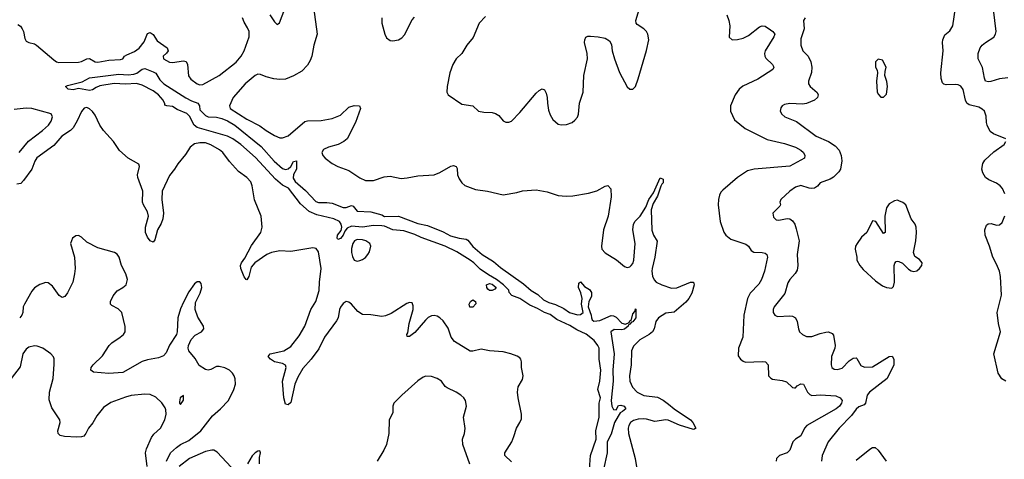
# Model space of a CAD drawing. Header units: inches. Extents: x 1682530 to 1839546, y 640742 to 791647.
# Tile 621 of 656: x 1793623 to 1800765, y 682523 to 685715. Entities that reach past the tile are written whole.
import ezdxf

# ---------------------------------------------------------------- set-up
doc = ezdxf.new("R2010")
doc.units = ezdxf.units.IN
doc.header["$MEASUREMENT"] = 0
doc.layers.add('B7698', color=7, linetype='Continuous')
doc.layers.add('B8608', color=7, linetype='Continuous')

msp = doc.modelspace()

# ---------------------------------------------------------------- linework, layer by layer
at = {"layer": 'B7698', "color": 5}
for points, elevation in [([(1795754.1, 685805.9), (1795781.1, 685610), (1795757.3, 685530), (1795741.8, 685450), (1795730, 685418.7), (1795710, 685386), (1795670, 685342.8), (1795610, 685306.6), (1795550, 685283.1), (1795510, 685281.6), (1795466.6, 685286.6), (1795410, 685300.3), (1795370, 685317.5), (1795350, 685318.7), (1795330, 685310.9), (1795258, 685250), (1795172.1, 685150), (1795144.8, 685090), (1795150.2, 685070.2), (1795270, 684992.7), (1795365.1, 684945.1), (1795410.3, 684910), (1795470, 684875.4), (1795510, 684858.4), (1795530, 684857.2), (1795570, 684872.2), (1795690, 684975.8), (1795710, 684981.6), (1795810, 684982.5), (1795890, 684997.7), (1795950, 685023.2), (1796010, 685079), (1796050, 685093.3), (1796088, 685090), (1796095, 685070), (1796058.3, 684970), (1795997.1, 684850), (1795974.7, 684830), (1795934, 684810), (1795863.1, 684790), (1795827.1, 684772.9), (1795813.8, 684750), (1795821.5, 684730), (1795838, 684710), (1795890, 684670.1), (1795930.3, 684650), (1796010, 684621.5), (1796090, 684567.2), (1796130, 684547.8), (1796190, 684548.3), (1796266.7, 684573.3), (1796310, 684580.4), (1796390, 684562.9), (1796433.4, 684566.6), (1796510, 684582.4), (1796630, 684589.5), (1796670, 684605.9), (1796750, 684652.9), (1796770, 684655.6), (1796788.2, 684648.2), (1796795.3, 684635.3), (1796798.4, 684590), (1796810, 684558.9), (1796830.1, 684530.1), (1796851.9, 684511.9), (1796930, 684482.2), (1797017.3, 684470), (1797130, 684442.7), (1797230, 684460.3), (1797270, 684473.4), (1797370, 684480.9), (1797450, 684464.3), (1797530, 684438), (1797586.8, 684433.2), (1797635.4, 684435.4), (1797750, 684455.5), (1797810, 684472.6), (1797870, 684506.7), (1797890, 684510.6), (1797910, 684487.3), (1797914.5, 684430), (1797892.6, 684290), (1797857.5, 684190), (1797842.7, 684070), (1797845.4, 684050), (1797870, 684022), (1797951.9, 683971.9), (1798010, 683922.6), (1798030, 683915.5), (1798050, 683922), (1798057.6, 683930), (1798070, 683946), (1798078.3, 683970), (1798086.6, 684090), (1798071.6, 684190), (1798074.8, 684230), (1798087, 684253), (1798124.6, 684290), (1798165.3, 684354.7), (1798186, 684410), (1798220.8, 684459.2), (1798270, 684566), (1798290, 684558), (1798290.5, 684530), (1798279.9, 684520.1), (1798273.9, 684506.1), (1798250, 684433.2), (1798218.8, 684381.2), (1798204.8, 684335.2), (1798208, 684188), (1798220.9, 684150), (1798247.1, 684107.1), (1798230.8, 683990), (1798210.2, 683910), (1798208.3, 683888.3), (1798213.4, 683853.4), (1798225.4, 683825.4), (1798240.4, 683810), (1798281.6, 683790), (1798350, 683766.7), (1798390, 683768.2), (1798490, 683810.1), (1798510.6, 683810), (1798515.5, 683790), (1798498.6, 683730), (1798476.8, 683690), (1798455.4, 683664.6), (1798370, 683590.7), (1798310, 683585.6), (1798256, 683550), (1798237.2, 683522.8), (1798224.6, 683470), (1798213.1, 683450), (1798190, 683429.8), (1798120.3, 683390), (1798076, 683344), (1798061, 683310), (1798059, 683210), (1798045.4, 683130), (1798048.5, 683090), (1798067, 683047), (1798103.1, 683010), (1798150, 682987.1), (1798250, 682974.6), (1798290, 682952.9), (1798330, 682924.8), (1798370, 682888.8), (1798487.8, 682810), (1798506, 682790), (1798527.7, 682750), (1798518.9, 682741.1), (1798510, 682740.5), (1798410, 682771.2), (1798327.8, 682807.8), (1798309.9, 682809.9), (1798230, 682798.8), (1798170, 682815.9), (1798150, 682817.4), (1798110, 682814), (1798075.7, 682804.3), (1798053.5, 682790), (1798040.8, 682770), (1798037, 682750), (1798039.9, 682710), (1798087.5, 682530), (1798107.3, 682410)], 480), ([(1793610, 685680.8), (1793627.8, 685667.8), (1793640.8, 685650), (1793649.1, 685630), (1793659, 685579), (1793670, 685560.3), (1793689.3, 685549.3), (1793730, 685539.2), (1793744.2, 685530), (1793870, 685423.1), (1793890, 685408.9), (1793905.3, 685405.3), (1794050, 685407.3), (1794070, 685411.5), (1794110, 685430.8), (1794130, 685432.6), (1794170, 685409.5), (1794190, 685407), (1794270, 685421.6), (1794354.7, 685425.3), (1794369.6, 685430.4), (1794383.7, 685450), (1794399.8, 685460.2), (1794455, 685485), (1794490, 685507.4), (1794526.1, 685553.9), (1794550, 685616), (1794570, 685621.2), (1794590, 685607.8), (1794620.8, 685560.8), (1794691.6, 685510), (1794700.3, 685490), (1794688, 685472), (1794663, 685450), (1794665.5, 685430), (1794710, 685407.2), (1794730, 685403.8), (1794810, 685416), (1794830, 685412.8), (1794839.4, 685390), (1794846.5, 685306.5), (1794863.4, 685283.4), (1794910, 685248.6), (1794930, 685242.2), (1794950, 685244.2), (1795070, 685310.7), (1795192.1, 685407.9), (1795229.3, 685450), (1795251.9, 685490), (1795287.3, 685590), (1795286.5, 685630), (1795276.1, 685656.1), (1795250, 685697.8), (1795239.9, 685730)], 480), ([(1795437.8, 685750), (1795470, 685699.3), (1795490, 685680.5), (1795508.3, 685691.7), (1795545.4, 685794.6)], 480), ([(1796250.4, 685730), (1796248.5, 685690), (1796270.4, 685610.4), (1796283.9, 685583.9), (1796310, 685564.9), (1796330, 685561.6), (1796370, 685568.2), (1796395.4, 685584.6), (1796414, 685606), (1796470, 685714.8), (1796486.5, 685733.5)], 520), ([(1797001.6, 685738.4), (1796956.2, 685690), (1796913.2, 685586.8), (1796866.7, 685530), (1796829.3, 685470.7), (1796790, 685431.5), (1796765.5, 685390), (1796744, 685330), (1796724.2, 685230), (1796722.4, 685190), (1796730.5, 685170), (1796830, 685101.6), (1796910, 685088.8), (1796951, 685050), (1796990, 685043.6), (1797050, 685041.7), (1797075.1, 685035.1), (1797099.2, 685019.2), (1797130, 684980.7), (1797150, 684970.5), (1797170, 684970.4), (1797190, 684978), (1797250, 685041.7), (1797370, 685183), (1797390, 685202), (1797413.2, 685213.2), (1797430, 685206), (1797442.4, 685182.4), (1797450.3, 685150), (1797450.4, 685109.6), (1797458, 685058), (1797470, 685024.7), (1797490, 684991.3), (1797530, 684957.3), (1797550, 684951), (1797590, 684954), (1797630, 684968), (1797650, 684984.9), (1797670, 685007.3), (1797676.9, 685030), (1797684.4, 685110), (1797709.7, 685190), (1797714.5, 685310), (1797742.4, 685430), (1797738.8, 685470), (1797720.7, 685550), (1797721.5, 685570), (1797730, 685588), (1797745, 685595), (1797763.5, 685596.5), (1797818, 685590), (1797870, 685580.2), (1797901.4, 685561.4), (1797914.8, 685534.8), (1797920.9, 685490), (1797936.5, 685430), (1797972.7, 685332.7), (1798030, 685227.7), (1798050, 685210.6), (1798070, 685210.6), (1798090, 685230.7), (1798110, 685286.8), (1798170, 685490.6), (1798185.7, 685570), (1798179.3, 685610), (1798169.8, 685629.8), (1798150, 685649.7), (1798101.3, 685681.3), (1798094.7, 685690), (1798091.7, 685710), (1798115.5, 685790)], 520), ([(1798751.4, 685750), (1798767.2, 685710), (1798774.3, 685670), (1798769, 685589), (1798790.3, 685570.3), (1798830, 685571.4), (1798870, 685582.2), (1798910, 685599.6), (1798990, 685662.6), (1799010, 685671.6), (1799030, 685667.2), (1799070, 685641.7), (1799086.4, 685630), (1799101.1, 685610), (1799093.1, 685590), (1799030.2, 685490), (1799025.4, 685470), (1799028, 685450), (1799036.1, 685436.1), (1799083.1, 685390), (1799094, 685370), (1799086.5, 685353.5), (1798976.8, 685283.2), (1798868.4, 685231.6), (1798840.9, 685210), (1798812.8, 685170), (1798778, 685090), (1798778.4, 685050), (1798809, 684989), (1798886.1, 684926.1), (1799045.6, 684845.6), (1799170, 684817.6), (1799250.4, 684790), (1799290, 684767.6), (1799307.6, 684750), (1799318, 684730), (1799315.5, 684710), (1799208.4, 684651.6), (1798950.2, 684629.8), (1798902.7, 684617.3), (1798830, 684569.5), (1798723, 684477), (1798710, 684463.7), (1798699.4, 684440.6), (1798691.7, 684410), (1798690.3, 684370), (1798703.7, 684250), (1798731.6, 684171.6), (1798744.4, 684150), (1798782.2, 684122.2), (1798890, 684086.7), (1798908.9, 684070), (1798930, 684038.4), (1798947.3, 684027.3), (1799010, 684025.8), (1799030, 684020.3), (1799043.1, 684010), (1799046.7, 683990), (1799026.9, 683890), (1799004.5, 683830), (1798983.8, 683796.2), (1798921.1, 683730), (1798903.2, 683690), (1798876.6, 683570), (1798869.2, 683410.8), (1798837, 683330), (1798834.9, 683274.9), (1798850.7, 683250), (1798870, 683235.5), (1798888.9, 683228.9), (1799010, 683234), (1799034, 683230), (1799052, 683210), (1799055.5, 683130), (1799071.8, 683111.8), (1799084.9, 683104.9), (1799155.1, 683095.1), (1799186.3, 683086.3), (1799230, 683046), (1799243.5, 683043.5), (1799250, 683042.8), (1799263.5, 683056.5), (1799290, 683070.3), (1799308.5, 683068.5), (1799337.6, 683010), (1799353.8, 682993.8), (1799370, 682987.8), (1799431.9, 682991.9), (1799543.6, 682983.6), (1799575.5, 682970), (1799588.5, 682950), (1799584, 682930), (1799570.2, 682910), (1799544.9, 682890), (1799332.8, 682770), (1799315.9, 682750), (1799290, 682693.1), (1799250, 682668.6), (1799230.3, 682650), (1799208.5, 682590), (1799190, 682571.5), (1799134.8, 682550), (1799113.4, 682530), (1799110.4, 682510)], 520), ([(1799321.6, 685730), (1799309.2, 685710), (1799313.7, 685650), (1799290, 685575.3), (1799288.9, 685530), (1799303.7, 685490), (1799343.6, 685450), (1799362.3, 685410), (1799368.4, 685370), (1799367.9, 685332.1), (1799344.9, 685270), (1799344.9, 685250), (1799356.4, 685230), (1799407.3, 685187.3), (1799415.3, 685170), (1799410.3, 685150), (1799388.5, 685130), (1799330, 685106.2), (1799301.8, 685101.8), (1799210, 685106.6), (1799170, 685099.6), (1799154, 685090), (1799143.9, 685076.1), (1799140.5, 685050), (1799150.5, 685030), (1799173.4, 685010), (1799256.9, 684976.9), (1799401.1, 684870), (1799490.3, 684830), (1799539.1, 684799.1), (1799567.7, 684767.7), (1799581.5, 684730), (1799586.5, 684690), (1799576.1, 684630), (1799564.7, 684610), (1799527.3, 684572.7), (1799502.4, 684557.6), (1799429.3, 684530.7), (1799410, 684507.6), (1799387.8, 684492.2), (1799370, 684488.6), (1799350, 684492), (1799290, 684511.1), (1799250, 684498.7), (1799210, 684471.5), (1799144, 684410), (1799137.3, 684390), (1799140.7, 684370), (1799137.5, 684362.5), (1799086, 684310), (1799090, 684282), (1799110, 684261), (1799130, 684260.7), (1799190, 684273), (1799210, 684270.4), (1799230, 684255.5), (1799245.3, 684230), (1799256.7, 684196.7), (1799276.1, 684110), (1799263.6, 684010), (1799267.1, 683930), (1799263.2, 683896.8), (1799248.2, 683871.8), (1799208.5, 683830), (1799196.2, 683803.8), (1799173.7, 683726.3), (1799097.1, 683630), (1799088.7, 683610), (1799088.5, 683590), (1799100.7, 683570), (1799119.3, 683559.3), (1799210, 683565.5), (1799230, 683562), (1799250, 683550.7), (1799262.8, 683522.8), (1799271.9, 683471.9), (1799280.5, 683450), (1799300.7, 683430), (1799330, 683414.9), (1799370, 683414), (1799430, 683437.4), (1799470, 683447.2), (1799490, 683448.7), (1799517.8, 683437.8), (1799525.3, 683425.3), (1799538.3, 683350), (1799536.9, 683330), (1799511.4, 683270), (1799510.3, 683210.3), (1799514.4, 683190), (1799530, 683177), (1799555.6, 683175.6), (1799590, 683184.2), (1799640.8, 683239.2), (1799670, 683257.8), (1799690, 683259.5), (1799695.6, 683255.6), (1799725, 683205), (1799751.5, 683191.5), (1799810, 683195.8), (1799930, 683270.3), (1799951.7, 683271.7), (1799964.9, 683250), (1799963.2, 683210), (1799915.4, 683110), (1799787.3, 683010), (1799771.6, 682988.4), (1799757.7, 682930), (1799750, 682918.5), (1799710, 682903.5), (1799690, 682887.7), (1799658.1, 682841.9), (1799566.7, 682750), (1799487, 682650), (1799445.3, 682550), (1799440.4, 682510)], 540), ([(1797755.6, 682450), (1797764.2, 682550), (1797805.1, 682670), (1797803.1, 682730), (1797825.3, 682830), (1797826.2, 682930), (1797835.1, 682970), (1797817.7, 683030), (1797830.9, 683090), (1797837.8, 683170), (1797825.8, 683250), (1797825.5, 683330), (1797817.3, 683350), (1797790, 683387.1), (1797732.1, 683432.1), (1797663.4, 683463.4), (1797613.8, 683493.8), (1797519.6, 683539.6), (1797470, 683574.8), (1797430, 683588.9), (1797379.1, 683619.1), (1797323.3, 683643.3), (1797250, 683690.5), (1797193.6, 683713.6), (1797173.5, 683733.5), (1797170, 683751.5), (1797131.2, 683790), (1797081.5, 683830), (1797022.9, 683862.9), (1796964, 683904), (1796917.7, 683950), (1796890.6, 683970), (1796793.2, 684030), (1796710, 684071.4), (1796534.9, 684134.9), (1796490, 684155.6), (1796410, 684181.6), (1796330, 684188.8), (1796270, 684216.3), (1796250, 684218.3), (1796190, 684221.5), (1796110.5, 684209.5), (1796030, 684217), (1795999.3, 684200.7), (1795980.6, 684179.4), (1795970.1, 684150), (1795950, 684126), (1795930, 684119.5), (1795926, 684130), (1795928.1, 684150), (1795954.2, 684185.8), (1795960.5, 684210), (1795955.3, 684230), (1795942.2, 684250), (1795902.6, 684270), (1795777.6, 684297.6), (1795721.6, 684321.6), (1795659, 684379), (1795572.6, 684492.6), (1795530, 684514.5), (1795478.3, 684558.3), (1795333.8, 684713.8), (1795227.8, 684810), (1795169.8, 684850), (1795130.3, 684870.3), (1794910, 684933.2), (1794889, 684949), (1794855.1, 685015.1), (1794834.8, 685034.8), (1794764.4, 685064.4), (1794730, 685085.7), (1794689.4, 685089.4), (1794675.1, 685095.1), (1794675.1, 685104.9), (1794662.4, 685130), (1794629.8, 685170), (1794590, 685198.5), (1794510, 685239.2), (1794470, 685252.9), (1794390, 685247.8), (1794307, 685253), (1794204, 685236), (1794176.2, 685223.8), (1794150, 685205), (1794130, 685201), (1794050, 685215.6), (1794010, 685207), (1793975.3, 685210), (1793956, 685230), (1793970, 685237), (1794074.7, 685265.3), (1794130, 685294), (1794341.4, 685318.6), (1794410, 685315.2), (1794450, 685319.8), (1794471.8, 685328.2), (1794510, 685356.2), (1794530, 685360.1), (1794590, 685337.2), (1794610, 685326.4), (1794638, 685278), (1794669.3, 685249.3), (1794827.7, 685147.7), (1794870, 685125.7), (1794916, 685110), (1794927.6, 685090), (1794930, 685062), (1794970, 685020.8), (1794990, 685009.4), (1795050, 685006.4), (1795090, 684997.5), (1795130, 684982.1), (1795183.4, 684950), (1795374.1, 684794.1), (1795468.5, 684688.5), (1795530, 684634.2), (1795550, 684626.9), (1795570, 684632.4), (1795589, 684650), (1795610, 684686), (1795630, 684690.6), (1795630.1, 684630), (1795608.1, 684591.9), (1795605.7, 684565.7), (1795621.5, 684541.5), (1795695.2, 684475.2), (1795770, 684396.2), (1795790, 684387.4), (1795850, 684387.9), (1795890, 684382.2), (1795970, 684352.6), (1795990, 684351.2), (1796030, 684366.4), (1796041.6, 684361.6), (1796070, 684326.2), (1796170, 684321.2), (1796250, 684298), (1796270, 684287.2), (1796370, 684287.8), (1796510, 684236.6), (1796580.5, 684220.5), (1796695.1, 684175.1), (1796746.7, 684146.7), (1796810, 684129.2), (1796862, 684122), (1796874.3, 684114.3), (1796909.6, 684069.6), (1796976.8, 684010), (1797059, 683959), (1797110, 683915.8), (1797278.1, 683798.1), (1797332, 683750), (1797380.2, 683720.2), (1797421.7, 683681.7), (1797461, 683661), (1797510, 683647.2), (1797570, 683619.3), (1797610, 683588.6), (1797670, 683573.4), (1797690, 683575.6), (1797709.6, 683590), (1797698.9, 683650), (1797703.7, 683690), (1797693.2, 683733.2), (1797675.3, 683770), (1797678, 683802), (1797690, 683811.3), (1797718.8, 683778.8), (1797756, 683756), (1797770, 683734), (1797770, 683706), (1797750.9, 683669.1), (1797746.7, 683630), (1797769.2, 683570), (1797770.3, 683550), (1797776.5, 683536.5), (1797787.5, 683527.5), (1797830, 683531.5), (1797912.2, 683567.8), (1797930, 683565), (1797950, 683554.6), (1797990, 683511.9), (1798016.4, 683503.6), (1798044.2, 683515.8), (1798049.8, 683530), (1798060.8, 683539.2), (1798070, 683579.1), (1798084, 683596), (1798090, 683616), (1798093.4, 683613.4), (1798092.1, 683550), (1798070, 683521.7), (1798060.5, 683519.5), (1798050, 683504), (1798039.6, 683500.4), (1798036, 683490), (1798010, 683467.9), (1797990, 683464.1), (1797934.4, 683465.6), (1797910.2, 683449.8), (1797935, 683290), (1797925.4, 683170), (1797928.6, 683090), (1797914.6, 682950), (1797918, 682910), (1797930, 682884.2), (1797950, 682883.8), (1797965.6, 682914.4), (1797982.5, 682917.5), (1798006.7, 682910), (1798018.9, 682890), (1797995.8, 682870), (1797978.5, 682861.5), (1797963.1, 682836.9), (1797937.4, 682790), (1797913.5, 682706.5), (1797885.5, 682650), (1797883.2, 682570), (1797857.8, 682450)], 460), ([(1793618.3, 684750), (1793686, 684834), (1793788.2, 684910), (1793831.2, 684950), (1793850, 684977.4), (1793861.6, 685010), (1793851.7, 685031.7), (1793711.2, 685071.2), (1793670, 685073.4), (1793583.6, 685063.6)], 480), ([(1797190, 682505), (1797141, 682550), (1797143.2, 682570), (1797192.5, 682650), (1797208.4, 682688.4), (1797225.5, 682750), (1797252, 682790), (1797262.5, 682817.5), (1797263.2, 682850), (1797237.7, 682970), (1797234.2, 683010), (1797238, 683050), (1797270, 683102.8), (1797274.8, 683130), (1797263.8, 683190), (1797262.6, 683230), (1797257.6, 683250), (1797250, 683259.5), (1797232.2, 683272.2), (1797186, 683290), (1797130, 683302.9), (1797030, 683311.6), (1796970, 683323.9), (1796910, 683308.4), (1796890, 683307.5), (1796778, 683378), (1796753.5, 683410), (1796730, 683474.6), (1796693.5, 683530), (1796670, 683551.8), (1796650, 683562.5), (1796630, 683566.4), (1796610, 683564.9), (1796586.7, 683553.3), (1796565.8, 683534.2), (1796490, 683443.5), (1796450, 683414.7), (1796434, 683414), (1796431.6, 683430), (1796437.5, 683442.5), (1796448.9, 683510), (1796476.9, 683610), (1796478.1, 683638.1), (1796470, 683658.5), (1796450, 683662), (1796430, 683654), (1796317.7, 683582.3), (1796276, 683564), (1796250, 683560.6), (1796170, 683571.5), (1796110, 683574.2), (1796076.3, 683596.3), (1796030, 683650.9), (1796010, 683665.1), (1795990, 683669.6), (1795970, 683653.6), (1795950, 683628), (1795942.3, 683610), (1795931.7, 683550), (1795921.8, 683530), (1795833.9, 683410), (1795793.3, 683326.7), (1795737.8, 683250), (1795677.7, 683182.3), (1795639.4, 683120.6), (1795618.6, 683070), (1795590, 682935.6), (1795570, 682918), (1795550, 682922.7), (1795539.3, 682970), (1795529.9, 683090), (1795554.7, 683190), (1795550, 683207.3), (1795530, 683217.9), (1795471.2, 683231.2), (1795442.4, 683250), (1795425.6, 683270), (1795440.7, 683290), (1795539.6, 683310), (1795590, 683343), (1795650, 683420.6), (1795690.4, 683490), (1795734, 683610), (1795769.9, 683670), (1795794, 683750), (1795796.5, 683810), (1795809.1, 683910), (1795790.6, 684030.6), (1795772.9, 684052.9), (1795750, 684058.2), (1795590, 684032.2), (1795510, 684037.9), (1795450, 684025.6), (1795414.9, 684010), (1795327.9, 683950), (1795302.2, 683917.8), (1795284.4, 683850), (1795270, 683826.6), (1795265.1, 683830), (1795250, 683849.4), (1795226.8, 683910), (1795223.7, 683930), (1795230.6, 683950), (1795255.3, 683984.7), (1795305, 684075), (1795372.2, 684170), (1795382, 684210), (1795374.2, 684290), (1795326.6, 684406.6), (1795309.4, 684510), (1795298.5, 684538.5), (1795270, 684569.2), (1795210, 684612.9), (1795144.6, 684684.6), (1795095.4, 684750), (1795072.2, 684770), (1795010, 684806.2), (1794970, 684820.3), (1794930, 684820.8), (1794890, 684812.8), (1794858.3, 684790), (1794824.5, 684735.5), (1794770.1, 684669.9), (1794746.6, 684630), (1794710, 684584.8), (1794655.6, 684470), (1794654.7, 684410), (1794665.5, 684310), (1794661, 684270), (1794650, 684236), (1794622.8, 684190), (1794602.8, 684117.2), (1794590, 684099.7), (1794570, 684110.9), (1794550, 684135.5), (1794534.1, 684170), (1794535.8, 684210), (1794557.1, 684290), (1794550, 684321.3), (1794520.7, 684370), (1794513.7, 684390), (1794514.7, 684470), (1794479.2, 684570), (1794477.6, 684590), (1794490.5, 684650), (1794486.1, 684666.1), (1794409.5, 684709.5), (1794346.4, 684766.4), (1794302.5, 684830), (1794230, 684910), (1794204.8, 684950), (1794170, 685021.7), (1794150, 685049.1), (1794130, 685067.4), (1794110, 685077.6), (1794090, 685072.4), (1794070, 685048.6), (1794039.9, 684980.1), (1794010.3, 684929.7), (1793990, 684910.4), (1793928.8, 684870), (1793870, 684802), (1793746.8, 684713.2), (1793731.8, 684688.2), (1793711.5, 684630), (1793650, 684546.9), (1793630, 684526.9), (1793601.3, 684521.3)], 480), ([(1800000, 684400.3), (1799990, 684404), (1799970, 684399), (1799930, 684379), (1799910.5, 684349.5), (1799899.5, 684290), (1799902, 684170), (1799890, 684162), (1799833.2, 684250), (1799810, 684255.3), (1799767.3, 684170), (1799730, 684137), (1799697.6, 684090), (1799686.7, 684070), (1799682.4, 684050), (1799696, 683990), (1799696, 683970), (1799718, 683930), (1799742, 683902), (1799830, 683818.8), (1799882.5, 683782.5), (1799910, 683770.8), (1799950, 683766), (1799961.2, 683778.8), (1799969.4, 683810), (1799967.6, 683930), (1799972.3, 683947.7), (1799980.9, 683959.1), (1799990, 683962.8), (1800000, 683958.7)], 560), ([(1794686.6, 682510), (1794716.8, 682570), (1794759.8, 682610), (1794790, 682631.5), (1794850, 682660.2), (1794937.3, 682730), (1795021, 682839), (1795080.3, 682890), (1795138.4, 682950), (1795175.5, 683030), (1795187.8, 683070), (1795186.8, 683106.8), (1795179.2, 683130), (1795166, 683150), (1795143.5, 683170), (1795110, 683187.8), (1795070, 683197.8), (1795050, 683197.3), (1795010, 683175), (1794990.1, 683169.9), (1794970, 683175), (1794924.2, 683204.2), (1794896.2, 683256.2), (1794850.4, 683310), (1794845, 683330), (1794846.5, 683350), (1794865.5, 683394.5), (1794896.4, 683423.6), (1794941.6, 683450), (1794957.6, 683470), (1794956.3, 683490), (1794915.4, 683555.4), (1794895, 683610), (1794898.3, 683661.7), (1794932.4, 683730), (1794943.6, 683770), (1794939.1, 683799.1), (1794930, 683813.2), (1794910, 683812.3), (1794890, 683797), (1794850, 683739.5), (1794810, 683664.5), (1794790, 683617), (1794770.1, 683549.9), (1794764.8, 683450), (1794759.4, 683430), (1794710, 683351.1), (1794684.6, 683295.4), (1794665.1, 683274.9), (1794630, 683259.6), (1794550, 683246.3), (1794510, 683232.9), (1794370, 683152.8), (1794270, 683147.5), (1794156.8, 683156.8), (1794139.7, 683170), (1794142.2, 683190), (1794154.8, 683210), (1794224.3, 683275.7), (1794271.9, 683350), (1794289.8, 683370), (1794352.6, 683410), (1794376, 683430), (1794388.4, 683450), (1794388.4, 683488.4), (1794364.5, 683590), (1794335.8, 683615.8), (1794290, 683640.9), (1794282, 683650), (1794280.7, 683670), (1794300.7, 683710), (1794330, 683747.7), (1794370, 683770.4), (1794394, 683790), (1794404.7, 683830), (1794392.6, 683870), (1794361, 683930), (1794344.7, 683990), (1794330, 684011.8), (1794310, 684025.6), (1794190, 684058.4), (1794110, 684099.3), (1794070, 684137.2), (1794050, 684149), (1794030, 684145.2), (1794006, 684130), (1793991, 684090), (1794020.7, 683990), (1794024.9, 683910), (1794021.1, 683870), (1794007.4, 683810), (1793970, 683732.3), (1793950, 683706.6), (1793930, 683699.3), (1793910, 683712.7), (1793861.4, 683781.4), (1793830, 683804.5), (1793810, 683807), (1793790, 683800.7), (1793767.5, 683792.5), (1793730, 683769.4), (1793710, 683743.7), (1793657, 683650), (1793648.8, 683630), (1793644.2, 683590), (1793637, 683570), (1793622.4, 683550)], 520), ([(1794546.8, 682470), (1794535.5, 682570), (1794541.4, 682598.6), (1794578.4, 682681.6), (1794595.2, 682704.8), (1794644.2, 682750), (1794676.2, 682810), (1794685.1, 682850), (1794682.5, 682882.5), (1794677.6, 682897.6), (1794653.1, 682933.1), (1794610, 682975.1), (1794570, 682994), (1794530, 682995.6), (1794430, 682986), (1794390, 682975.8), (1794283.4, 682936.6), (1794230, 682899.5), (1794181.6, 682838.4), (1794152.2, 682787.8), (1794122, 682750), (1794103.1, 682710), (1794087.6, 682692.4), (1794070, 682685.7), (1794036.7, 682683.3), (1793947.9, 682687.9), (1793916.9, 682696.9), (1793902, 682710), (1793899.6, 682730), (1793915.1, 682790), (1793913, 682810), (1793856.3, 682896.3), (1793835.2, 682955.2), (1793837.7, 683010), (1793865.1, 683110), (1793873.3, 683213.3), (1793873.3, 683253.3), (1793867.6, 683267.6), (1793849.6, 683289.6), (1793789.3, 683330), (1793750, 683345.1), (1793730, 683346.9), (1793690, 683337.2), (1793670, 683323.5), (1793644.7, 683290), (1793625.3, 683194.7), (1793561.8, 683110)], 540), ([(1796888.4, 682488.4), (1796837.5, 682630), (1796835.7, 682670), (1796848.7, 682710), (1796853.4, 682746.6), (1796842.6, 682830), (1796864.7, 682910), (1796856.3, 682950), (1796843.6, 682970), (1796822.9, 682990), (1796790, 683011.1), (1796722.6, 683042.6), (1796710, 683052.8), (1796683.1, 683090), (1796650, 683109.8), (1796610, 683124.4), (1796570, 683126.4), (1796550, 683119.2), (1796510, 683094), (1796394, 682990), (1796336.5, 682930), (1796329.2, 682910), (1796330, 682861.2), (1796302.6, 682810), (1796300.4, 682710), (1796282.4, 682630), (1796264.4, 682590), (1796215.3, 682510)], 520), ([(1795190, 682429), (1795055.6, 682575.6), (1795030, 682588.7), (1795015.3, 682590), (1794970, 682579.4), (1794853.8, 682530), (1794778.6, 682470)], 520), ([(1795363.2, 682490), (1795362.3, 682537.7), (1795369.6, 682569.6), (1795364, 682584), (1795350, 682583.5), (1795330, 682570.7), (1795310, 682549.7), (1795275.7, 682490)], 520), ([(1799690, 682517.6), (1799790, 682598), (1799810, 682608.8), (1799828.5, 682608.5), (1799850, 682590.7), (1799907.4, 682510)], 540)]:
    msp.add_lwpolyline(points, dxfattribs=dict(at, elevation=elevation))
for points, elevation in [([(1799850, 685428), (1799832, 685410), (1799832, 685370), (1799842, 685350), (1799844.7, 685330), (1799838, 685270), (1799842, 685190), (1799851.6, 685171.6), (1799870, 685154), (1799890, 685154), (1799910, 685174), (1799919, 685230), (1799913.2, 685266.8), (1799899, 685310), (1799900.2, 685339.8), (1799908, 685370), (1799882, 685422)], 560), ([(1796070, 684119.8), (1796050.2, 684109.8), (1796039.7, 684090), (1796030, 684054), (1796030, 684024.7), (1796035.9, 683995.9), (1796050, 683970.4), (1796070, 683962.8), (1796090, 683965.8), (1796110, 683974), (1796130, 683989.3), (1796147.1, 684010), (1796159.8, 684030), (1796169.8, 684070), (1796162.5, 684090), (1796134.7, 684110), (1796110, 684117.6)], 480), ([(1797029.6, 683749.6), (1797018, 683758), (1797011.8, 683770), (1797010, 683790.5), (1797030, 683801.1), (1797050, 683795.6), (1797078.4, 683770), (1797070, 683758), (1797050, 683749.7)], 460), ([(1796910, 683628.2), (1796888.2, 683628.2), (1796883.6, 683650), (1796893.2, 683670), (1796910, 683682), (1796930.4, 683670.4), (1796932.2, 683652.2)], 460), ([(1794810, 682986), (1794786.8, 682970), (1794781, 682941), (1794782, 682930), (1794790, 682922), (1794810, 682954)], 540)]:
    msp.add_lwpolyline(points, close=True, dxfattribs=dict(at, elevation=elevation))
at = {"layer": 'B8608', "color": 5}
for points, elevation in [([(1800776, 684850), (1800686.5, 684886.5), (1800663.7, 684903.7), (1800641.3, 684950), (1800635.8, 684970), (1800633.7, 685013.7), (1800620.7, 685050), (1800605.7, 685065.7), (1800581.3, 685081.3), (1800510, 685097.4), (1800493.6, 685110), (1800484.7, 685130), (1800467.9, 685207.9), (1800450, 685232.3), (1800430, 685241.6), (1800410, 685244.2), (1800343.3, 685243.3), (1800327.3, 685247.3), (1800318, 685258), (1800307.6, 685287.6), (1800305.6, 685330), (1800322.2, 685490), (1800316.8, 685550), (1800319.1, 685570), (1800335.2, 685604.8), (1800370, 685635.5), (1800391.1, 685670), (1800421.1, 685870)], 540), ([(1800790, 685292), (1800730, 685286.8), (1800666.8, 685266.8), (1800650, 685264.8), (1800630, 685269.7), (1800620.7, 685290), (1800608, 685368), (1800576.8, 685430), (1800576.9, 685470), (1800589.7, 685510), (1800604.7, 685530), (1800629.6, 685550), (1800690, 685588.8), (1800701.1, 685610), (1800706, 685630), (1800687.6, 685790)], 520), ([(1800769.7, 684450), (1800752.8, 684490), (1800735.1, 684510), (1800709, 684529), (1800653.2, 684553.2), (1800630, 684569.7), (1800610, 684602.7), (1800602.4, 684630), (1800608.9, 684670), (1800624.4, 684695.6), (1800690, 684757), (1800765.2, 684810), (1800777, 684830)], 540), ([(1800000, 683958.7), (1800027.5, 683947.5), (1800070, 683902.8), (1800090, 683891), (1800110, 683887.3), (1800130, 683890.7), (1800150, 683907.7), (1800166.6, 683930), (1800169.2, 683949.2), (1800150, 683973.2), (1800116, 683996), (1800106, 684026), (1800123.7, 684110), (1800129.3, 684170), (1800126, 684210), (1800119.3, 684230), (1800089.8, 684269.8), (1800051.8, 684371.8), (1800030, 684389.2), (1800000, 684400.3)], 560), ([(1800777.2, 683090), (1800748.7, 683108.7), (1800721.5, 683150), (1800689.8, 683290), (1800738.7, 683450), (1800722.4, 683510), (1800713, 683590), (1800744.8, 683715.2), (1800738, 683850), (1800729.7, 683890.3), (1800710, 683940.5), (1800681.1, 683990), (1800659.1, 684070), (1800625.6, 684150), (1800623.6, 684190), (1800636.3, 684223.7), (1800647.2, 684232.8), (1800670, 684236.5), (1800710, 684224.6), (1800730, 684225.7), (1800750, 684242), (1800768.5, 684291.5)], 540)]:
    msp.add_lwpolyline(points, dxfattribs=dict(at, elevation=elevation))

doc.saveas('drawing.dxf')
